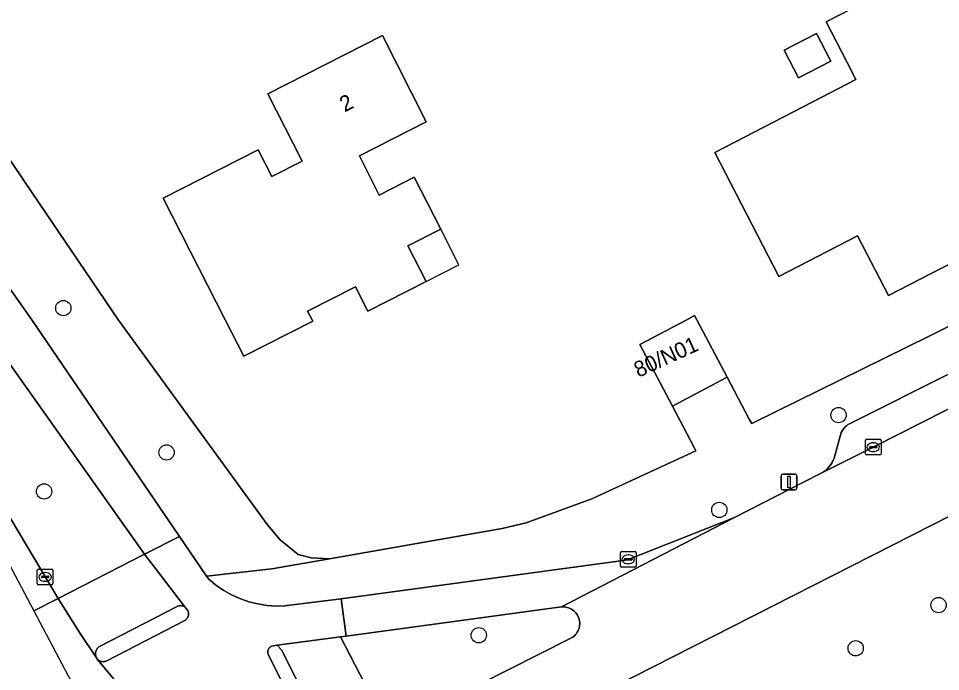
# Model space of a CAD drawing. Extents: x 162722 to 165104, y 384719 to 386284.
# Drawn here: x 163586.7 to 163645.7, y 384977.5 to 385019.3 of the extents above; entities that cross this region are included whole.
import ezdxf

# ---------------------------------------------------------------- set-up
doc = ezdxf.new("R2010")
doc.units = 0
for name, color, linetype in [('IMGEO_Berm_groen', 7, 'Continuous'), ('IMGEO_Boom', 7, 'Continuous'), ('IMGEO_Erf', 7, 'Continuous'), ('IMGEO_Fietspad_gesloten', 7, 'Continuous'), ('IMGEO_Fietspad_open', 7, 'Continuous'), ('IMGEO_Kolk', 7, 'Continuous'), ('IMGEO_Lichtmast', 7, 'Continuous'), ('IMGEO_Pand', 7, 'Continuous'), ('IMGEO_Pand_nummerreeks', 7, 'Continuous'), ('IMGEO_Pand_overbouw', 7, 'Continuous'), ('IMGEO_Parkeervlak_open', 7, 'Continuous'), ('IMGEO_Rijbaan_lokaal_gesloten', 7, 'Continuous'), ('IMGEO_Rijbaan_lokaal_open', 7, 'Continuous'), ('IMGEO_Verkeerseiland_groen', 7, 'Continuous'), ('IMGEO_Verkeerseiland_open', 7, 'Continuous'), ('IMGEO_Voetpad_open', 7, 'Continuous')]:
    doc.layers.add(name, color=color, linetype=linetype)

msp = doc.modelspace()

# ---------------------------------------------------------------- linework, layer by layer
at = {"layer": 'IMGEO_Berm_groen'}
msp.add_lwpolyline([(163571.946, 385024.667), (163579.92, 385011.063), (163582.597, 385007.052), (163587.589, 385000), (163597.022, 384986.15), (163597.352, 384985.666), (163598.756, 384983.598), (163602.92, 384984.067), (163606.612, 384984.717), (163605.448, 384984.787), (163604.614, 384984.993), (163603.461, 384985.918), (163602.642, 384986.891), (163593.194, 384999.881), (163593.123, 384999.982), (163587.152, 385008.775), (163581.426, 385017.279), (163577.48, 385023.446)], dxfattribs=at)
msp.add_lwpolyline([(163672.137, 384983.875), (163665.451, 384997.209), (163617.155, 384972.654), (163616.682, 384972.414), (163623.451, 384959.212), (163623.737, 384959.356)], close=True, dxfattribs=at)
at = {"layer": 'IMGEO_Boom'}
for centre in [(163589.596, 385000.741), (163639.167, 384993.904), (163596.197, 384991.517), (163588.364, 384989.019), (163631.541, 384987.839), (163645.556, 384981.755), (163616.158, 384979.827), (163640.259, 384978.994)]:
    msp.add_circle(centre, 0.489, dxfattribs=at)
at = {"layer": 'IMGEO_Erf'}
for points in [[(163653.166, 385016.873), (163651.433, 385015.98), (163652.332, 385014.237), (163654.77, 385009.508), (163649.636, 385006.86), (163650.273, 385005.626), (163645.089, 385002.953), (163642.352, 385001.541), (163640.383, 385005.359), (163635.344, 385002.76), (163631.249, 385010.701), (163636.911, 385013.621), (163640.273, 385015.355), (163639.712, 385016.444), (163638.372, 385019.046), (163649.174, 385024.616)], [(163612.804, 385012.652), (163608.523, 385010.471), (163609.796, 385007.972), (163612.034, 385009.111), (163613.728, 385005.787), (163611.632, 385004.719), (163612.789, 385002.447), (163609.065, 385000.55), (163608.272, 385002.105), (163605.217, 385000.549), (163605.497, 385000), (163605.542, 384999.91), (163601.132, 384997.663), (163599.942, 385000), (163595.979, 385007.779), (163602.047, 385010.87), (163602.924, 385009.147), (163604.87, 385010.138), (163602.681, 385014.435), (163609.997, 385018.162)], [(163638.672, 385016.522), (163636.597, 385015.454), (163635.684, 385017.226), (163637.759, 385018.295)]]:
    msp.add_lwpolyline(points, close=True, dxfattribs=at)
msp.add_lwpolyline([(163581.426, 385017.279), (163587.152, 385008.775), (163593.123, 384999.982), (163593.194, 384999.881), (163602.642, 384986.891), (163603.461, 384985.918), (163604.614, 384984.993), (163605.448, 384984.787), (163606.612, 384984.717), (163617.666, 384986.663), (163619.2, 384987.018), (163623.386, 384988.54), (163630.049, 384991.628), (163629.937, 384991.84), (163628.54, 384994.481), (163626.458, 384998.411), (163629.458, 385000), (163629.956, 385000.264), (163630.096, 385000), (163632.038, 384996.334), (163633.458, 384993.651), (163633.611, 384993.362), (163644.998, 384998.979), (163647.04, 385000)], dxfattribs=at)
at = {"layer": 'IMGEO_Fietspad_gesloten'}
for points in [[(163569.478, 385023.427), (163578.544, 385008.07), (163580.283, 385005.45), (163584.148, 385000), (163594.782, 384985.005), (163597.022, 384986.15), (163587.589, 385000), (163582.597, 385007.052), (163579.92, 385011.063), (163571.946, 385024.667)], [(163605.939, 384972.158), (163602.719, 384978.552), (163602.705, 384978.581), (163602.691, 384978.616), (163602.681, 384978.653), (163602.674, 384978.69), (163602.67, 384978.728), (163602.67, 384978.766), (163602.673, 384978.804), (163602.679, 384978.841), (163602.689, 384978.878), (163602.702, 384978.914), (163602.718, 384978.948), (163602.737, 384978.981), (163602.759, 384979.012), (163602.784, 384979.041), (163602.811, 384979.067), (163602.84, 384979.091), (163602.872, 384979.113), (163602.905, 384979.131), (163603.27, 384979.185), (163607.328, 384979.729), (163607.671, 384979.775), (163607.358, 384982.164), (163603.731, 384981.703), (163603.219, 384981.695), (163602.622, 384981.735), (163602.031, 384981.828), (163601.451, 384981.974), (163600.886, 384982.171), (163600.341, 384982.417), (163599.82, 384982.711), (163599.328, 384983.051), (163598.868, 384983.433), (163598.756, 384983.598), (163597.352, 384985.666), (163597.022, 384986.15), (163594.782, 384985.005), (163597.372, 384981.641), (163597.55, 384981.409), (163597.567, 384981.369), (163597.581, 384981.326), (163597.591, 384981.281), (163597.596, 384981.236), (163597.598, 384981.191), (163597.596, 384981.145), (163597.59, 384981.1), (163597.58, 384981.056), (163597.566, 384981.013), (163597.548, 384980.971), (163597.526, 384980.931), (163597.501, 384980.893), (163597.472, 384980.858), (163597.441, 384980.825), (163597.407, 384980.795), (163597.37, 384980.768), (163597.331, 384980.745), (163592.38, 384978.201), (163592.357, 384978.189), (163592.317, 384978.171), (163592.276, 384978.157), (163592.233, 384978.147), (163592.189, 384978.14), (163592.145, 384978.137), (163592.102, 384978.139), (163592.058, 384978.144), (163592.015, 384978.153), (163591.973, 384978.166), (163591.932, 384978.183), (163591.893, 384978.203), (163591.856, 384978.226), (163591.821, 384978.253), (163591.789, 384978.283), (163593.981, 384975.642)]]:
    msp.add_lwpolyline(points, dxfattribs=at)
at = {"layer": 'IMGEO_Fietspad_open'}
msp.add_lwpolyline([(163632.503, 384987.36), (163625.716, 384984.681), (163625.531, 384984.633), (163607.358, 384982.164), (163607.671, 384979.775), (163621.456, 384981.636)], close=True, dxfattribs=at)
at = {"layer": 'IMGEO_Kolk'}
for p, q in [((163640.881, 384991.428), (163640.881, 384992.28)), ((163640.956, 384992.354), (163641.808, 384992.354)), ((163641.183, 384991.897), (163641.581, 384991.897)), ((163641.369, 384992.134), (163641.394, 384992.134)), ((163641.882, 384992.28), (163641.882, 384991.428)), ((163641.808, 384991.354), (163640.956, 384991.354)), ((163641.14, 384991.848), (163641.14, 384991.86)), ((163641.578, 384991.811), (163641.18, 384991.811)), ((163641.392, 384991.574), (163641.367, 384991.574)), ((163641.624, 384991.86), (163641.624, 384991.848)), ((163625.215, 384984.255), (163625.215, 384985.107)), ((163625.29, 384985.181), (163626.142, 384985.181)), ((163625.703, 384984.961), (163625.728, 384984.961)), ((163626.216, 384985.107), (163626.216, 384984.255)), ((163625.474, 384984.675), (163625.474, 384984.687)), ((163625.912, 384984.638), (163625.514, 384984.638)), ((163625.517, 384984.724), (163625.915, 384984.724)), ((163625.726, 384984.401), (163625.701, 384984.401)), ((163625.958, 384984.687), (163625.958, 384984.675)), ((163587.932, 384983.132), (163587.932, 384983.984)), ((163588.007, 384984.058), (163588.859, 384984.058)), ((163588.42, 384983.838), (163588.445, 384983.838)), ((163588.933, 384983.984), (163588.933, 384983.132)), ((163626.142, 384984.181), (163625.29, 384984.181)), ((163588.859, 384983.058), (163588.007, 384983.058)), ((163588.191, 384983.552), (163588.191, 384983.564)), ((163588.629, 384983.515), (163588.231, 384983.515)), ((163588.234, 384983.601), (163588.632, 384983.601)), ((163588.443, 384983.278), (163588.418, 384983.278)), ((163588.675, 384983.564), (163588.675, 384983.552))]:
    msp.add_line(p, q, dxfattribs=at)
for points in [[(163640.881, 384991.428), (163640.881, 384992.28)], [(163640.956, 384992.354), (163641.808, 384992.354)], [(163641.882, 384992.28), (163641.882, 384991.428)], [(163641.808, 384991.354), (163640.956, 384991.354)], [(163625.215, 384984.255), (163625.215, 384985.107)], [(163625.29, 384985.181), (163626.142, 384985.181)], [(163626.216, 384985.107), (163626.216, 384984.255)], [(163587.932, 384983.132), (163587.932, 384983.984)], [(163588.007, 384984.058), (163588.859, 384984.058)], [(163588.933, 384983.984), (163588.933, 384983.132)], [(163626.142, 384984.181), (163625.29, 384984.181)], [(163588.859, 384983.058), (163588.007, 384983.058)]]:
    msp.add_lwpolyline(points, dxfattribs=at)
for centre, radius, start, end in [((163640.958, 384992.278), 0.0765, 91.55205, 178.44795), ((163640.958, 384992.278), 0.0765, 91.55205, 178.44795), ((163641.18, 384991.857), 0.0403, 85.87752, 175.75265), ((163641.585, 384991.859), 0.0386, 1.73085, 96.63898), ((163641.806, 384992.278), 0.0765, 1.55205, 88.44795), ((163641.806, 384992.278), 0.0765, 1.55205, 88.44795), ((163640.958, 384991.43), 0.0765, 181.55205, 268.44795), ((163640.958, 384991.43), 0.0765, 181.55205, 268.44795), ((163641.177, 384991.847), 0.0366, 178.93798, 274.71019), ((163641.581, 384991.854), 0.043, 264.86636, 352.45326), ((163641.806, 384991.43), 0.0765, 271.55205, 358.44795), ((163641.806, 384991.43), 0.0765, 271.55205, 358.44795), ((163625.292, 384985.105), 0.0765, 91.55205, 178.44795), ((163625.292, 384985.105), 0.0765, 91.55205, 178.44795), ((163626.14, 384985.105), 0.0765, 1.55205, 88.44795), ((163626.14, 384985.105), 0.0765, 1.55205, 88.44795), ((163625.292, 384984.257), 0.0765, 181.55205, 268.44795), ((163625.292, 384984.257), 0.0765, 181.55205, 268.44795), ((163625.514, 384984.684), 0.0403, 85.87752, 175.75265), ((163625.511, 384984.674), 0.0366, 178.93798, 274.71019), ((163625.915, 384984.681), 0.043, 264.86636, 352.45326), ((163625.919, 384984.686), 0.0386, 1.73085, 96.63898), ((163626.14, 384984.257), 0.0765, 271.55205, 358.44795), ((163626.14, 384984.257), 0.0765, 271.55205, 358.44795), ((163588.009, 384983.982), 0.0765, 91.55205, 178.44795), ((163588.009, 384983.982), 0.0765, 91.55205, 178.44795), ((163588.857, 384983.982), 0.0765, 1.55205, 88.44795), ((163588.857, 384983.982), 0.0765, 1.55205, 88.44795), ((163588.009, 384983.134), 0.0765, 181.55205, 268.44795), ((163588.009, 384983.134), 0.0765, 181.55205, 268.44795), ((163588.231, 384983.561), 0.0403, 85.87752, 175.75265), ((163588.228, 384983.551), 0.0366, 178.93798, 274.71019), ((163588.632, 384983.558), 0.043, 264.86636, 352.45326), ((163588.636, 384983.563), 0.0386, 1.73085, 96.63898), ((163588.857, 384983.134), 0.0765, 271.55205, 358.44795), ((163588.857, 384983.134), 0.0765, 271.55205, 358.44795)]:
    msp.add_arc(centre, radius, start, end, dxfattribs=at)
for centre, major_axis, ratio, start_param, end_param in [((163641.368, 384991.854), (-0.387, 0.002), 0.722429, 4.712389, 7.853982), ((163641.393, 384991.854), (-0.39, 0.002), 0.717154, 1.570796, 4.712389), ((163625.702, 384984.681), (-0.387, 0.002), 0.722429, 4.712389, 7.853982), ((163625.727, 384984.681), (-0.39, 0.002), 0.717154, 1.570796, 4.712389), ((163588.419, 384983.558), (-0.387, 0.002), 0.722429, 4.712389, 7.853982), ((163588.444, 384983.558), (-0.39, 0.002), 0.717154, 1.570796, 4.712389)]:
    msp.add_ellipse(centre, major_axis=major_axis, ratio=ratio, start_param=start_param, end_param=end_param, dxfattribs=at)
at = {"layer": 'IMGEO_Lichtmast'}
for p, q in [((163635.597, 384990.125), (163636.387, 384990.125)), ((163636.387, 384990.125), (163635.597, 384990.125)), ((163635.497, 384989.225), (163635.497, 384990.025)), ((163635.497, 384990.025), (163635.497, 384989.225)), ((163636.487, 384990.025), (163636.487, 384989.225)), ((163636.487, 384989.225), (163636.487, 384990.025)), ((163636.387, 384989.125), (163635.597, 384989.125)), ((163635.597, 384989.125), (163636.387, 384989.125))]:
    msp.add_line(p, q, dxfattribs=at)
msp.add_lwpolyline([(163635.917, 384990), (163636.067, 384990), (163636.067, 384989.25), (163635.917, 384989.25), (163635.917, 384990)], dxfattribs=at)
for centre, start, end in [((163635.597, 384990.025), 90, 180), ((163635.597, 384990.025), 90, 180), ((163636.387, 384990.025), 0, 90), ((163636.387, 384990.025), 360, 90), ((163635.597, 384989.225), 180, 270), ((163635.597, 384989.225), 180, 270), ((163636.387, 384989.225), 270, 0), ((163636.387, 384989.225), 270, 0)]:
    msp.add_arc(centre, 0.1, start, end, dxfattribs=at)
at = {"layer": 'IMGEO_Pand'}
for points in [[(163652.332, 385014.237), (163651.433, 385015.98), (163653.166, 385016.873), (163649.174, 385024.616), (163638.372, 385019.046), (163639.712, 385016.444), (163640.273, 385015.355), (163636.911, 385013.621), (163631.249, 385010.701), (163635.344, 385002.76), (163640.383, 385005.359), (163642.352, 385001.541), (163645.089, 385002.953), (163650.273, 385005.626), (163649.636, 385006.86), (163654.77, 385009.508)], [(163612.034, 385009.111), (163609.796, 385007.972), (163608.523, 385010.471), (163612.804, 385012.652), (163609.997, 385018.162), (163602.681, 385014.435), (163604.87, 385010.138), (163602.924, 385009.147), (163602.047, 385010.87), (163595.979, 385007.779), (163599.942, 385000), (163601.132, 384997.663), (163605.542, 384999.91), (163605.497, 385000), (163605.217, 385000.549), (163608.272, 385002.105), (163609.065, 385000.55), (163612.789, 385002.447), (163611.632, 385004.719), (163613.728, 385005.787)], [(163635.684, 385017.226), (163636.597, 385015.454), (163638.672, 385016.522), (163637.759, 385018.295)], [(163632.038, 384996.334), (163630.096, 385000), (163629.956, 385000.264), (163629.458, 385000), (163626.458, 384998.411), (163628.54, 384994.481)]]:
    msp.add_lwpolyline(points, close=True, dxfattribs=at)
at = {"layer": 'IMGEO_Pand_overbouw'}
msp.add_lwpolyline([(163613.728, 385005.787), (163611.632, 385004.719), (163612.789, 385002.447), (163614.885, 385003.515)], close=True, dxfattribs=at)
at = {"layer": 'IMGEO_Parkeervlak_open'}
msp.add_lwpolyline([(163653.117, 385000), (163639.86, 384993.351), (163639.765, 384993.292), (163639.677, 384993.226), (163639.594, 384993.151), (163639.518, 384993.07), (163639.45, 384992.982), (163639.39, 384992.888), (163639.335, 384992.781), (163638.881, 384991.157), (163638.828, 384991.029), (163638.753, 384990.88), (163638.664, 384990.739), (163638.563, 384990.607), (163638.45, 384990.483), (163638.328, 384990.371), (163638.195, 384990.27), (163638.054, 384990.181), (163641.382, 384991.854), (163655.257, 384998.876)], dxfattribs=at)
at = {"layer": 'IMGEO_Rijbaan_lokaal_gesloten'}
for points in [[(163587.703, 384981.381), (163589.269, 384982.185), (163585.242, 384988.904), (163580.059, 384998.396), (163579.239, 385000), (163549.378, 385058.477), (163548.928, 385059.309), (163548.01, 385057.354), (163556.651, 385041.714), (163574.647, 385006.089), (163587.703, 384981.381)], [(163603.913, 384963.327), (163593.981, 384975.642), (163591.789, 384978.283), (163591.726, 384978.376), (163590.666, 384979.947), (163589.269, 384982.185), (163587.703, 384981.381), (163611.55, 384936.251), (163613.318, 384931.873)]]:
    msp.add_lwpolyline(points, dxfattribs=at)
at = {"layer": 'IMGEO_Rijbaan_lokaal_open'}
for points in [[(163655.257, 384998.876), (163641.382, 384991.854), (163638.054, 384990.181), (163637.888, 384990.098), (163632.503, 384987.36), (163621.456, 384981.636), (163621.533, 384981.64), (163621.628, 384981.638), (163621.722, 384981.627), (163621.815, 384981.607), (163621.906, 384981.58), (163621.994, 384981.544), (163622.078, 384981.501), (163622.159, 384981.45), (163622.234, 384981.392), (163622.304, 384981.328), (163622.368, 384981.258), (163622.426, 384981.183), (163622.476, 384981.102), (163622.519, 384981.017), (163622.555, 384980.929), (163622.582, 384980.838), (163622.601, 384980.745), (163622.612, 384980.651), (163622.614, 384980.556), (163622.608, 384980.461), (163622.593, 384980.368), (163622.57, 384980.275), (163622.539, 384980.186), (163622.5, 384980.099), (163622.453, 384980.016), (163622.399, 384979.938), (163622.339, 384979.865), (163622.272, 384979.798), (163622.199, 384979.736), (163622.122, 384979.682), (163622.039, 384979.635), (163621.953, 384979.595), (163610.401, 384973.756)], [(163617.155, 384972.654), (163665.451, 384997.209)]]:
    msp.add_lwpolyline(points, dxfattribs=at)
at = {"layer": 'IMGEO_Verkeerseiland_groen'}
msp.add_lwpolyline([(163549.378, 385058.477), (163579.239, 385000), (163580.059, 384998.396), (163585.242, 384988.904), (163589.269, 384982.185), (163594.782, 384985.005), (163584.148, 385000), (163580.283, 385005.45), (163578.544, 385008.07), (163569.478, 385023.427)], dxfattribs=at)
msp.add_lwpolyline([(163621.953, 384979.595), (163622.039, 384979.635), (163622.122, 384979.682), (163622.199, 384979.736), (163622.272, 384979.798), (163622.339, 384979.865), (163622.399, 384979.938), (163622.453, 384980.016), (163622.5, 384980.099), (163622.539, 384980.186), (163622.57, 384980.275), (163622.593, 384980.368), (163622.608, 384980.461), (163622.614, 384980.556), (163622.612, 384980.651), (163622.601, 384980.745), (163622.582, 384980.838), (163622.555, 384980.929), (163622.519, 384981.017), (163622.476, 384981.102), (163622.426, 384981.183), (163622.368, 384981.258), (163622.304, 384981.328), (163622.234, 384981.392), (163622.159, 384981.45), (163622.078, 384981.501), (163621.994, 384981.544), (163621.906, 384981.58), (163621.815, 384981.607), (163621.722, 384981.627), (163621.628, 384981.638), (163621.533, 384981.64), (163621.456, 384981.636), (163607.671, 384979.775), (163607.328, 384979.729), (163610.401, 384973.756)], close=True, dxfattribs=at)
at = {"layer": 'IMGEO_Verkeerseiland_open'}
for points in [[(163591.726, 384978.376), (163591.789, 384978.283), (163591.821, 384978.253), (163591.856, 384978.226), (163591.893, 384978.203), (163591.932, 384978.183), (163591.973, 384978.166), (163592.015, 384978.153), (163592.058, 384978.144), (163592.102, 384978.139), (163592.145, 384978.137), (163592.189, 384978.14), (163592.233, 384978.147), (163592.276, 384978.157), (163592.317, 384978.171), (163592.357, 384978.189), (163592.38, 384978.201), (163597.331, 384980.745), (163597.37, 384980.768), (163597.407, 384980.795), (163597.441, 384980.825), (163597.472, 384980.858), (163597.501, 384980.893), (163597.526, 384980.931), (163597.548, 384980.971), (163597.566, 384981.013), (163597.58, 384981.056), (163597.59, 384981.1), (163597.596, 384981.145), (163597.598, 384981.191), (163597.596, 384981.236), (163597.591, 384981.281), (163597.581, 384981.326), (163597.567, 384981.369), (163597.55, 384981.409), (163597.372, 384981.641), (163597.332, 384981.664), (163597.29, 384981.683), (163597.246, 384981.699), (163597.202, 384981.71), (163597.156, 384981.718), (163597.11, 384981.721), (163597.064, 384981.72), (163597.018, 384981.715), (163596.973, 384981.706), (163596.928, 384981.693), (163596.88, 384981.674), (163591.899, 384979.117), (163591.859, 384979.085), (163591.821, 384979.05), (163591.787, 384979.012), (163591.756, 384978.971), (163591.729, 384978.927), (163591.706, 384978.881), (163591.688, 384978.834), (163591.673, 384978.784), (163591.663, 384978.734), (163591.658, 384978.683), (163591.657, 384978.632), (163591.661, 384978.58), (163591.67, 384978.53), (163591.682, 384978.48), (163591.7, 384978.432), (163591.721, 384978.385)], [(163605.939, 384972.158), (163606.849, 384972.355), (163603.549, 384978.887), (163603.27, 384979.185), (163602.905, 384979.131), (163602.872, 384979.113), (163602.84, 384979.091), (163602.811, 384979.067), (163602.784, 384979.041), (163602.759, 384979.012), (163602.737, 384978.981), (163602.718, 384978.948), (163602.702, 384978.914), (163602.689, 384978.878), (163602.679, 384978.841), (163602.673, 384978.804), (163602.67, 384978.766), (163602.67, 384978.728), (163602.674, 384978.69), (163602.681, 384978.653), (163602.691, 384978.616), (163602.705, 384978.581), (163602.719, 384978.552)]]:
    msp.add_lwpolyline(points, close=True, dxfattribs=at)
at = {"layer": 'IMGEO_Voetpad_open'}
msp.add_lwpolyline([(163647.04, 385000), (163644.998, 384998.979), (163633.611, 384993.362), (163633.458, 384993.651), (163632.038, 384996.334), (163628.54, 384994.481), (163629.937, 384991.84), (163630.049, 384991.628), (163623.386, 384988.54), (163619.2, 384987.018), (163617.666, 384986.663), (163606.612, 384984.717), (163602.92, 384984.067), (163598.756, 384983.598), (163598.868, 384983.433), (163599.328, 384983.051), (163599.82, 384982.711), (163600.341, 384982.417), (163600.886, 384982.171), (163601.451, 384981.974), (163602.031, 384981.828), (163602.622, 384981.735), (163603.219, 384981.695), (163603.731, 384981.703), (163607.358, 384982.164), (163625.531, 384984.633), (163625.716, 384984.681), (163632.503, 384987.36), (163637.888, 384990.098), (163638.054, 384990.181), (163638.195, 384990.27), (163638.328, 384990.371), (163638.45, 384990.483), (163638.563, 384990.607), (163638.664, 384990.739), (163638.753, 384990.88), (163638.828, 384991.029), (163638.881, 384991.157), (163639.335, 384992.781), (163639.39, 384992.888), (163639.45, 384992.982), (163639.518, 384993.07), (163639.594, 384993.151), (163639.677, 384993.226), (163639.765, 384993.292), (163639.86, 384993.351), (163653.117, 385000)], dxfattribs=at)
for points in [[(163591.726, 384978.376), (163591.721, 384978.385), (163591.7, 384978.432), (163591.682, 384978.48), (163591.67, 384978.53), (163591.661, 384978.58), (163591.657, 384978.632), (163591.658, 384978.683), (163591.663, 384978.734), (163591.673, 384978.784), (163591.688, 384978.834), (163591.706, 384978.881), (163591.729, 384978.927), (163591.756, 384978.971), (163591.787, 384979.012), (163591.821, 384979.05), (163591.859, 384979.085), (163591.899, 384979.117), (163596.88, 384981.674), (163596.928, 384981.693), (163596.973, 384981.706), (163597.018, 384981.715), (163597.064, 384981.72), (163597.11, 384981.721), (163597.156, 384981.718), (163597.202, 384981.71), (163597.246, 384981.699), (163597.29, 384981.683), (163597.332, 384981.664), (163597.372, 384981.641), (163594.782, 384985.005), (163589.269, 384982.185), (163590.666, 384979.947)], [(163610.401, 384973.756), (163607.328, 384979.729), (163603.27, 384979.185), (163603.549, 384978.887), (163606.849, 384972.355), (163608.025, 384972.694), (163609.166, 384973.136), (163610.263, 384973.679)]]:
    msp.add_lwpolyline(points, close=True, dxfattribs=at)

# ---------------------------------------------------------------- texts
at = {"layer": 'IMGEO_Pand_nummerreeks'}
for s, rotation, p in [('2', 26.99777, (163607.581, 385013.249)), ('80/N01', 24.44395, (163626.367, 384996.285))]:
    msp.add_text(s, height=1, rotation=rotation, dxfattribs=at).set_placement(p)

doc.saveas('drawing.dxf')
